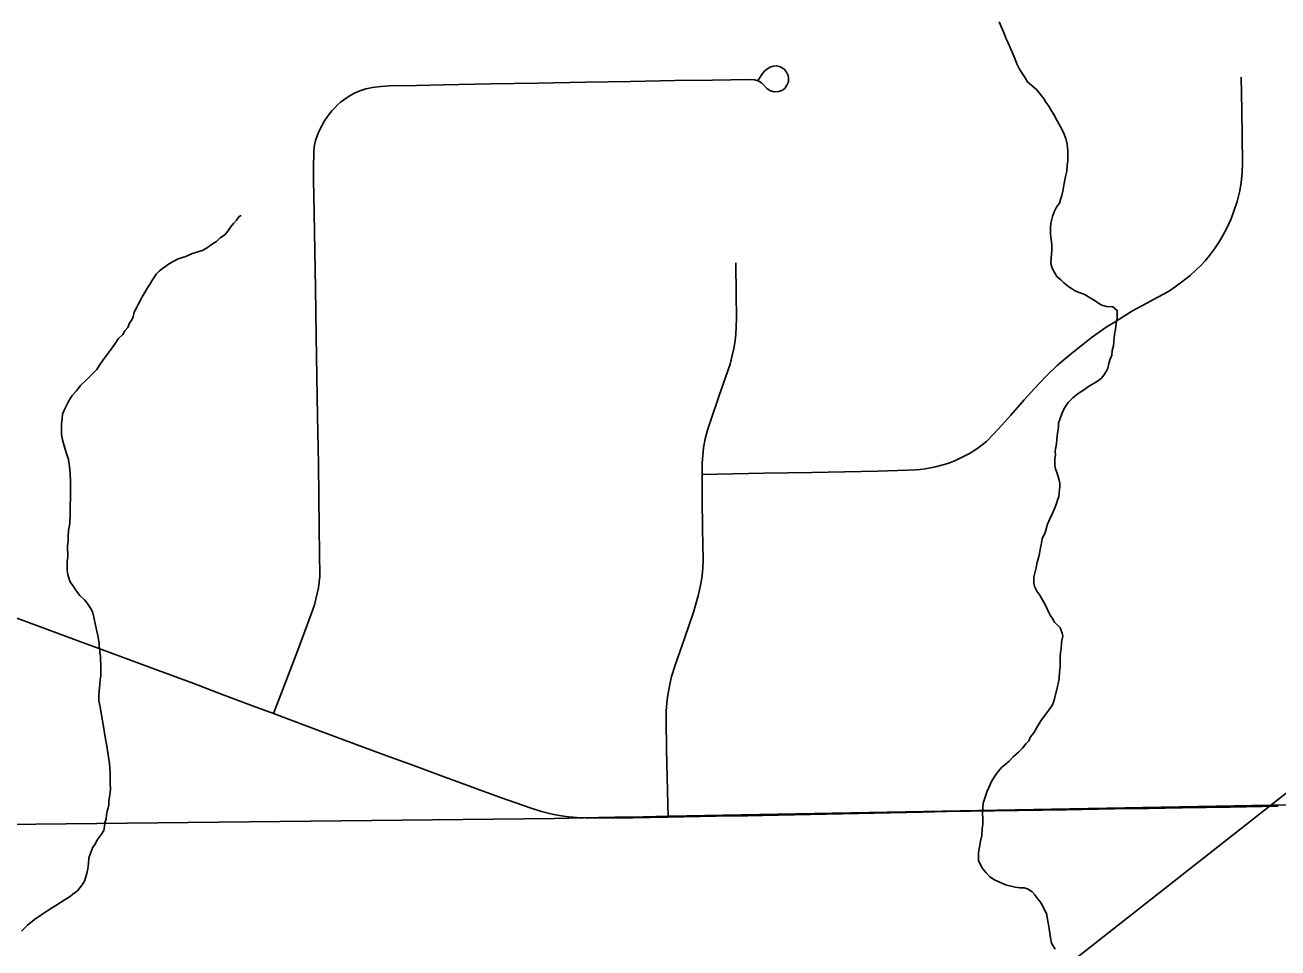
# Model space of a CAD drawing. Extents: x 103424 to 290657, y 38711 to 110967.
# Drawn here: x 214248.4707 to 214248.8766, y 40213.724 to 40214.0229 of the extents above; entities that cross this region are included whole.
import ezdxf

# ---------------------------------------------------------------- set-up
doc = ezdxf.new("R2010")
doc.units = 0
for name, color, linetype in [('GM_X_Corporation', 7, 'Continuous'), ('GM_X_County_Road', 7, 'Continuous'), ('GM_X_Minor_River', 7, 'Continuous'), ('GM_X_Township_Road', 7, 'Continuous'), ('SH_Text', 7, 'Continuous')]:
    doc.layers.add(name, color=color, linetype=linetype)

msp = doc.modelspace()

# ---------------------------------------------------------------- linework, layer by layer
at = {"layer": 'GM_X_Corporation'}
msp.add_lwpolyline([(214247.88095, 40213.75762), (214248.6422, 40213.76594), (214248.65647, 40213.76619), (214248.66177, 40213.76629), (214248.66707, 40213.76638), (214248.67907, 40213.76664), (214248.98077, 40213.77217), (214248.99487, 40213.77258), (214249.06915, 40213.77399), (214249.09657, 40213.77453), (214249.12076, 40213.775), (214249.15726, 40213.77572), (214249.18271, 40213.7763), (214249.21738, 40213.7771), (214249.24518, 40213.77773), (214249.27046, 40213.77831), (214249.27914, 40213.77846), (214249.30648, 40213.77894), (214249.4047, 40213.78122), (214249.54399, 40213.78425), (214249.59497, 40213.78534)], dxfattribs=at)
msp.add_lwpolyline([(214247.88095, 40213.75762), (214248.6422, 40213.76594), (214248.65647, 40213.76619), (214248.66177, 40213.76629), (214248.66707, 40213.76638), (214248.67907, 40213.76664), (214248.98077, 40213.77217), (214248.99487, 40213.77258), (214249.06915, 40213.77399), (214249.09657, 40213.77453), (214249.12076, 40213.775), (214249.15726, 40213.77572), (214249.18271, 40213.7763), (214249.21738, 40213.7771), (214249.24518, 40213.77773), (214249.27046, 40213.77831), (214249.27914, 40213.77846), (214249.30648, 40213.77894), (214249.4047, 40213.78122), (214249.54399, 40213.78425), (214249.59497, 40213.78534)], dxfattribs=at)
at = {"layer": 'GM_X_County_Road'}
for points in [[(214248.46636, 40213.83146), (214248.48093, 40213.82608), (214248.48852, 40213.82327), (214248.49612, 40213.82047), (214248.51069, 40213.81507), (214248.51805, 40213.81234), (214248.52543, 40213.80961), (214248.53491, 40213.80601), (214248.54439, 40213.80241), (214248.55127, 40213.79988), (214248.5618, 40213.79596), (214248.57425, 40213.79131), (214248.58672, 40213.78667), (214248.59604, 40213.78325), (214248.60537, 40213.77982), (214248.61507, 40213.77624), (214248.62442, 40213.77283), (214248.63471, 40213.7692), (214248.63806, 40213.76815), (214248.64153, 40213.76733), (214248.6444, 40213.76679), (214248.64686, 40213.76643)], [(214248.67908, 40213.76634), (214248.69461, 40213.76663), (214248.70472, 40213.76682), (214248.71483, 40213.76701), (214248.73036, 40213.76733), (214248.74589, 40213.76765), (214248.76142, 40213.76797), (214248.76923, 40213.76813), (214248.77704, 40213.76829), (214248.79257, 40213.76852), (214248.8081, 40213.76876), (214248.82363, 40213.76899), (214248.83462, 40213.76915), (214248.8456, 40213.76932), (214248.86113, 40213.76961), (214248.87667, 40213.76989)], [(214248.64686, 40213.76643), (214248.64946, 40213.76618), (214248.65218, 40213.76608), (214248.6555, 40213.76602), (214248.66777, 40213.76615), (214248.67908, 40213.76634)]]:
    msp.add_lwpolyline(points, dxfattribs=at)
at = {"layer": 'GM_X_Minor_River'}
for points in [[(214248.80299, 40213.99546), (214248.80241, 40213.9966), (214248.80144, 40213.99792), (214248.80086, 40213.99886), (214248.79971, 40214.00037), (214248.79836, 40214.00207), (214248.79548, 40214.00451), (214248.7947, 40214.00583), (214248.79335, 40214.00772), (214248.79276, 40214.00886), (214248.79199, 40214.01037), (214248.7914, 40214.01207), (214248.79061, 40214.01397), (214248.78983, 40214.01567), (214248.78905, 40214.01737), (214248.78847, 40214.0187), (214248.78788, 40214.02021), (214248.78729, 40214.02173), (214248.78632, 40214.024)], [(214248.79934, 40213.8517), (214248.79952, 40213.85303), (214248.79988, 40213.85455), (214248.80024, 40213.85646), (214248.80116, 40213.85856), (214248.80189, 40213.86123), (214248.80282, 40213.86314), (214248.80356, 40213.86486), (214248.8043, 40213.86658), (214248.80486, 40213.86791), (214248.80522, 40213.86906), (214248.80559, 40213.8702), (214248.80593, 40213.87344), (214248.80592, 40213.87439), (214248.80572, 40213.87553), (214248.80532, 40213.87704), (214248.80493, 40213.87799), (214248.80454, 40213.87913), (214248.80433, 40213.88026), (214248.80432, 40213.8814), (214248.80431, 40213.88255), (214248.80448, 40213.88369), (214248.80447, 40213.88483), (214248.80465, 40213.88616), (214248.80482, 40213.8873), (214248.80499, 40213.88883), (214248.80516, 40213.89073), (214248.80534, 40213.89187), (214248.80552, 40213.89282), (214248.80551, 40213.89396), (214248.80606, 40213.89549), (214248.80661, 40213.89702), (214248.80735, 40213.89874), (214248.80866, 40213.90065), (214248.81016, 40213.90219), (214248.81186, 40213.90353), (214248.81355, 40213.90469), (214248.81525, 40213.90585), (214248.81808, 40213.90759), (214248.8194, 40213.90855), (214248.82015, 40213.90951), (214248.8209, 40213.91066), (214248.82145, 40213.9118), (214248.82182, 40213.91333), (214248.82218, 40213.91466), (214248.82274, 40213.916), (214248.82291, 40213.91752), (214248.82327, 40213.91905), (214248.82344, 40213.92057), (214248.82361, 40213.92266), (214248.82397, 40213.92438), (214248.82414, 40213.92628), (214248.8245, 40213.92799), (214248.82448, 40213.92952), (214248.82447, 40213.93047), (214248.82313, 40213.93159), (214248.82103, 40213.93176), (214248.81951, 40213.93213), (214248.81855, 40213.93269), (214248.81702, 40213.93381), (214248.81395, 40213.93568), (214248.81281, 40213.93605), (214248.81185, 40213.93642), (214248.81071, 40213.93698), (214248.80975, 40213.93754), (214248.80879, 40213.9381), (214248.80726, 40213.93942), (214248.8063, 40213.94036), (214248.80495, 40213.94149), (214248.80418, 40213.94281), (214248.8034, 40213.94413), (214248.803, 40213.94565), (214248.80317, 40213.94755), (214248.80333, 40213.94984), (214248.80331, 40213.95174), (214248.8031, 40213.95345), (214248.80289, 40213.95516), (214248.80287, 40213.95706), (214248.80304, 40213.95877), (214248.80359, 40213.96087), (214248.80414, 40213.96239), (214248.80488, 40213.96392), (214248.80582, 40213.96526), (214248.80618, 40213.96641), (214248.80655, 40213.96774), (214248.80691, 40213.96907), (214248.80709, 40213.97041), (214248.80745, 40213.97212), (214248.80781, 40213.97384), (214248.80817, 40213.97555), (214248.80834, 40213.97745), (214248.80851, 40213.97898), (214248.80849, 40213.9805), (214248.80847, 40213.98221), (214248.80826, 40213.9843), (214248.80785, 40213.98619), (214248.80707, 40213.98809), (214248.8061, 40213.98998), (214248.80494, 40213.99206), (214248.80396, 40213.99395), (214248.80299, 40213.99546)], [(214248.53545, 40213.95496), (214248.53639, 40213.95611), (214248.53732, 40213.95745), (214248.53826, 40213.9586), (214248.5392, 40213.95975), (214248.54013, 40213.9609), (214248.54051, 40213.9611), (214248.5407, 40213.9611)], [(214248.49512, 40213.81083), (214248.49529, 40213.81216), (214248.49528, 40213.8135), (214248.49526, 40213.81464), (214248.49525, 40213.81578), (214248.49523, 40213.8173), (214248.49522, 40213.81844), (214248.49502, 40213.81958), (214248.49501, 40213.82053), (214248.4948, 40213.82167), (214248.49479, 40213.82281), (214248.49459, 40213.82375), (214248.49439, 40213.8247), (214248.49419, 40213.82565), (214248.49398, 40213.8266), (214248.49378, 40213.82755), (214248.49358, 40213.8285), (214248.49298, 40213.83115), (214248.49258, 40213.83286), (214248.492, 40213.834), (214248.49084, 40213.8357), (214248.49007, 40213.83664), (214248.48853, 40213.83814), (214248.48776, 40213.83909), (214248.48698, 40213.84022), (214248.48621, 40213.84135), (214248.48544, 40213.8423), (214248.48504, 40213.84343), (214248.48465, 40213.84495), (214248.48444, 40213.84628), (214248.48442, 40213.8478), (214248.48441, 40213.84913), (214248.48458, 40213.85065), (214248.48457, 40213.85179), (214248.48455, 40213.85312), (214248.48454, 40213.85426), (214248.48471, 40213.8556), (214248.48469, 40213.85731), (214248.48486, 40213.85921), (214248.48522, 40213.8615), (214248.48537, 40213.86454), (214248.48534, 40213.8672), (214248.4855, 40213.86986), (214248.48547, 40213.87252), (214248.48544, 40213.87519), (214248.48541, 40213.87766), (214248.48519, 40213.87994), (214248.48478, 40213.88221), (214248.48419, 40213.88411), (214248.4836, 40213.88582), (214248.4832, 40213.88733), (214248.4828, 40213.88904), (214248.4826, 40213.89037), (214248.48258, 40213.89208), (214248.48256, 40213.89379), (214248.48273, 40213.89531), (214248.4829, 40213.89684), (214248.48346, 40213.89817), (214248.4842, 40213.8997), (214248.48494, 40213.90123), (214248.48606, 40213.90295), (214248.48738, 40213.90448), (214248.48869, 40213.90621), (214248.49076, 40213.90813), (214248.49395, 40213.91139), (214248.49488, 40213.91273), (214248.496, 40213.91446), (214248.49731, 40213.91618), (214248.49862, 40213.9179), (214248.49975, 40213.91944), (214248.50106, 40213.92135), (214248.50237, 40213.92269), (214248.50312, 40213.92384), (214248.50406, 40213.92499), (214248.50461, 40213.92633), (214248.50536, 40213.92748), (214248.50572, 40213.92843), (214248.50609, 40213.92996), (214248.50683, 40213.93129), (214248.50739, 40213.93244), (214248.50813, 40213.93378), (214248.50869, 40213.93492), (214248.50962, 40213.93645), (214248.51037, 40213.93779), (214248.5113, 40213.93913), (214248.51186, 40213.94009), (214248.51242, 40213.94105), (214248.51317, 40213.94219), (214248.5143, 40213.94334), (214248.51561, 40213.94431), (214248.5175, 40213.94566), (214248.52033, 40213.94721), (214248.52279, 40213.94799), (214248.52469, 40213.94877), (214248.52639, 40213.94936), (214248.52847, 40213.94995), (214248.53017, 40213.95111), (214248.53149, 40213.95207), (214248.53281, 40213.95285), (214248.53394, 40213.954), (214248.53545, 40213.95496)], [(214248.80444, 40213.7236), (214248.80328, 40213.72549), (214248.80288, 40213.7272), (214248.80267, 40213.72872), (214248.80247, 40213.73024), (214248.80226, 40213.73157), (214248.80206, 40213.7327), (214248.80165, 40213.73517), (214248.80107, 40213.73612), (214248.80048, 40213.73725), (214248.79971, 40213.73877), (214248.79855, 40213.74008), (214248.79778, 40213.74122), (214248.79701, 40213.74216), (214248.79547, 40213.7431), (214248.79433, 40213.74347), (214248.793, 40213.74345), (214248.79148, 40213.74363), (214248.79014, 40213.74399), (214248.78862, 40213.74436), (214248.78709, 40213.74491), (214248.78479, 40213.74603), (214248.78326, 40213.74697), (214248.78211, 40213.74829), (214248.78095, 40213.74961), (214248.78018, 40213.75093), (214248.77959, 40213.75225), (214248.77958, 40213.75359), (214248.77956, 40213.75492), (214248.77992, 40213.75663), (214248.78028, 40213.75853), (214248.78064, 40213.76044), (214248.7808, 40213.76253), (214248.78097, 40213.76406), (214248.78095, 40213.76577), (214248.78093, 40213.76767), (214248.78108, 40213.7709), (214248.78237, 40213.77472), (214248.78385, 40213.77815), (214248.78553, 40213.78064), (214248.78703, 40213.78237), (214248.78816, 40213.78333), (214248.78948, 40213.78448), (214248.79079, 40213.78583), (214248.79249, 40213.78737), (214248.7938, 40213.78871), (214248.79493, 40213.79005), (214248.79587, 40213.79101), (214248.79642, 40213.79235), (214248.79755, 40213.79369), (214248.79848, 40213.79541), (214248.79978, 40213.79752), (214248.80128, 40213.79962), (214248.80259, 40213.80135), (214248.80352, 40213.80269), (214248.80408, 40213.80421), (214248.80499, 40213.80783), (214248.80535, 40213.80955), (214248.80571, 40213.81126), (214248.80587, 40213.81336), (214248.80604, 40213.81507), (214248.80602, 40213.81678), (214248.806, 40213.8183), (214248.80618, 40213.81963), (214248.80635, 40213.82097), (214248.80652, 40213.82287), (214248.8067, 40213.82401), (214248.80688, 40213.82496), (214248.80668, 40213.82591), (214248.80609, 40213.82762), (214248.80512, 40213.82856), (214248.80416, 40213.8295), (214248.80358, 40213.83064), (214248.80281, 40213.83177), (214248.80222, 40213.8329), (214248.80183, 40213.83385), (214248.80125, 40213.83498), (214248.80047, 40213.8365), (214248.7995, 40213.8382), (214248.79853, 40213.83952), (214248.79776, 40213.84103), (214248.79755, 40213.84217), (214248.79753, 40213.84407), (214248.79789, 40213.84579), (214248.79826, 40213.84712), (214248.79843, 40213.84846), (214248.7988, 40213.8496), (214248.79916, 40213.85074), (214248.79934, 40213.8517)], [(214248.46964, 40213.72939), (214248.47152, 40213.73131), (214248.47378, 40213.73324), (214248.47623, 40213.73478), (214248.4785, 40213.73633), (214248.48076, 40213.73768), (214248.4834, 40213.73942), (214248.4851, 40213.74058), (214248.48661, 40213.74173), (214248.48774, 40213.7425), (214248.48849, 40213.74346), (214248.48924, 40213.74442), (214248.48999, 40213.74557), (214248.49035, 40213.74671), (214248.49072, 40213.74805), (214248.49108, 40213.74957), (214248.49125, 40213.75128), (214248.49142, 40213.75319), (214248.49271, 40213.75662), (214248.49346, 40213.75758), (214248.49401, 40213.75873), (214248.49476, 40213.75987), (214248.49551, 40213.76083), (214248.49626, 40213.76198), (214248.49643, 40213.76331), (214248.49661, 40213.76446), (214248.49697, 40213.76579), (214248.49715, 40213.76712), (214248.49733, 40213.76827), (214248.49769, 40213.76941), (214248.49787, 40213.77036), (214248.49786, 40213.77131), (214248.49804, 40213.77227), (214248.49821, 40213.7736), (214248.49838, 40213.77531), (214248.49836, 40213.7774), (214248.49832, 40213.78082), (214248.4981, 40213.78367), (214248.49768, 40213.78652), (214248.49727, 40213.78937), (214248.49667, 40213.79221), (214248.49625, 40213.79506), (214248.49584, 40213.79753), (214248.49544, 40213.8), (214248.49503, 40213.80209), (214248.49463, 40213.80398), (214248.49461, 40213.80569), (214248.49478, 40213.80722), (214248.49495, 40213.80931), (214248.49512, 40213.81083)]]:
    msp.add_lwpolyline(points, dxfattribs=at)
at = {"layer": 'GM_X_Township_Road'}
for points in [[(214248.55127, 40213.79988), (214248.5547, 40213.80889), (214248.55908, 40213.82048), (214248.56346, 40213.83206), (214248.5645, 40213.83514), (214248.56499, 40213.83694), (214248.5654, 40213.83877), (214248.56575, 40213.84061), (214248.56604, 40213.84246), (214248.56625, 40213.84432), (214248.56604, 40213.85986), (214248.56589, 40213.87029), (214248.56575, 40213.88073), (214248.56549, 40213.89626), (214248.56527, 40213.90918), (214248.56506, 40213.92209), (214248.56479, 40213.93763), (214248.56458, 40213.94983), (214248.56437, 40213.96203), (214248.5642, 40213.97293), (214248.56414, 40213.97704), (214248.56426, 40213.98166), (214248.56443, 40213.98343), (214248.56483, 40213.98548), (214248.56546, 40213.98731), (214248.56614, 40213.98885), (214248.56779, 40213.99189), (214248.5685, 40213.99301), (214248.56929, 40213.99409), (214248.57014, 40213.99512), (214248.57104, 40213.99609), (214248.57199, 40213.99702), (214248.57298, 40213.9979), (214248.57403, 40213.99872), (214248.57512, 40213.99947), (214248.57626, 40214.00017), (214248.57744, 40214.0008), (214248.57862, 40214.00136), (214248.57986, 40214.00186), (214248.58114, 40214.00228), (214248.58326, 40214.00271), (214248.58594, 40214.00305), (214248.58885, 40214.00321), (214248.59757, 40214.00338), (214248.6063, 40214.00356), (214248.6216, 40214.00385), (214248.63689, 40214.00414), (214248.65242, 40214.00441), (214248.66682, 40214.00466), (214248.68121, 40214.00492), (214248.69339, 40214.00509), (214248.70556, 40214.00526), (214248.70698, 40214.00515), (214248.70826, 40214.0049), (214248.70929, 40214.0042), (214248.71, 40214.00346), (214248.71107, 40214.00238), (214248.71223, 40214.00156), (214248.71342, 40214.00128), (214248.7148, 40214.00141), (214248.71583, 40214.0017), (214248.71685, 40214.00238), (214248.71755, 40214.00342), (214248.71801, 40214.00453), (214248.71807, 40214.00558), (214248.71792, 40214.00661), (214248.71743, 40214.00764), (214248.71677, 40214.00854), (214248.71595, 40214.00908), (214248.71512, 40214.00947), (214248.71409, 40214.00966), (214248.7131, 40214.0096), (214248.71214, 40214.00931), (214248.71132, 40214.00887), (214248.71041, 40214.00809), (214248.70963, 40214.00722), (214248.70818, 40214.00511)], [(214248.69005, 40213.87731), (214248.70006, 40213.87751), (214248.71007, 40213.87771), (214248.7256, 40213.87803), (214248.73621, 40213.87824), (214248.74682, 40213.87845), (214248.7566, 40213.8787), (214248.75902, 40213.87882), (214248.7607, 40213.87896), (214248.76236, 40213.87917), (214248.76404, 40213.87945), (214248.76567, 40213.8798), (214248.76731, 40213.88022), (214248.76892, 40213.88071), (214248.77053, 40213.88127), (214248.7721, 40213.88189), (214248.77364, 40213.88258), (214248.77513, 40213.88333), (214248.77662, 40213.88414), (214248.77807, 40213.88502), (214248.77947, 40213.88596), (214248.78082, 40213.88694), (214248.78214, 40213.888), (214248.78448, 40213.89039), (214248.78719, 40213.89329), (214248.79006, 40213.89656), (214248.79217, 40213.89906), (214248.79433, 40213.9015), (214248.79656, 40213.90391), (214248.79921, 40213.90679), (214248.8018, 40213.90951), (214248.80507, 40213.91265), (214248.80784, 40213.91505), (214248.81074, 40213.9174), (214248.81339, 40213.91949), (214248.8161, 40213.92159), (214248.82091, 40213.92504), (214248.82387, 40213.92683), (214248.82652, 40213.92849), (214248.82949, 40213.93034), (214248.8353, 40213.93347), (214248.83748, 40213.93464), (214248.83973, 40213.93586), (214248.84142, 40213.93685), (214248.84332, 40213.93809), (214248.84539, 40213.93959), (214248.84817, 40213.9418), (214248.85002, 40213.94347), (214248.85167, 40213.94509), (214248.85297, 40213.9465), (214248.85442, 40213.94824), (214248.85606, 40213.95044), (214248.8575, 40213.95268), (214248.85873, 40213.95478), (214248.86013, 40213.95735), (214248.86142, 40213.96018), (214248.86242, 40213.96291), (214248.86333, 40213.96579), (214248.8642, 40213.96918), (214248.86469, 40213.97196), (214248.865, 40213.97504), (214248.86512, 40213.97831), (214248.865, 40213.98682), (214248.86487, 40213.99532), (214248.86469, 40214.00605)], [(214248.69005, 40213.87731), (214248.69012, 40213.88099), (214248.69029, 40213.88349), (214248.69053, 40213.88601), (214248.69109, 40213.88891), (214248.69183, 40213.89168), (214248.69263, 40213.89433), (214248.69559, 40213.9029), (214248.6991, 40213.91308), (214248.69983, 40213.91584), (214248.70031, 40213.91815), (214248.70073, 40213.92066), (214248.70102, 40213.92288), (214248.70114, 40213.92491), (214248.70119, 40213.9283), (214248.70108, 40213.93546), (214248.70095, 40213.94594)], [(214248.67908, 40213.76634), (214248.6787, 40213.77926), (214248.67853, 40213.78838), (214248.67837, 40213.7975), (214248.67844, 40213.80062), (214248.67867, 40213.80334), (214248.67888, 40213.80516), (214248.67917, 40213.80699), (214248.6796, 40213.80926), (214248.68019, 40213.81188), (214248.68135, 40213.81558), (214248.68432, 40213.82418), (214248.6873, 40213.83278), (214248.68875, 40213.83808), (214248.68943, 40213.84094), (214248.68996, 40213.84375), (214248.69031, 40213.84687), (214248.69042, 40213.84977), (214248.69023, 40213.85969), (214248.69004, 40213.86961), (214248.69005, 40213.87731)]]:
    msp.add_lwpolyline(points, dxfattribs=at)
at = {"layer": 'SH_Text'}
msp.add_line((214265.04189, 40226.47703), (214234.64719, 40202.58867), dxfattribs=at)

doc.saveas('drawing.dxf')
